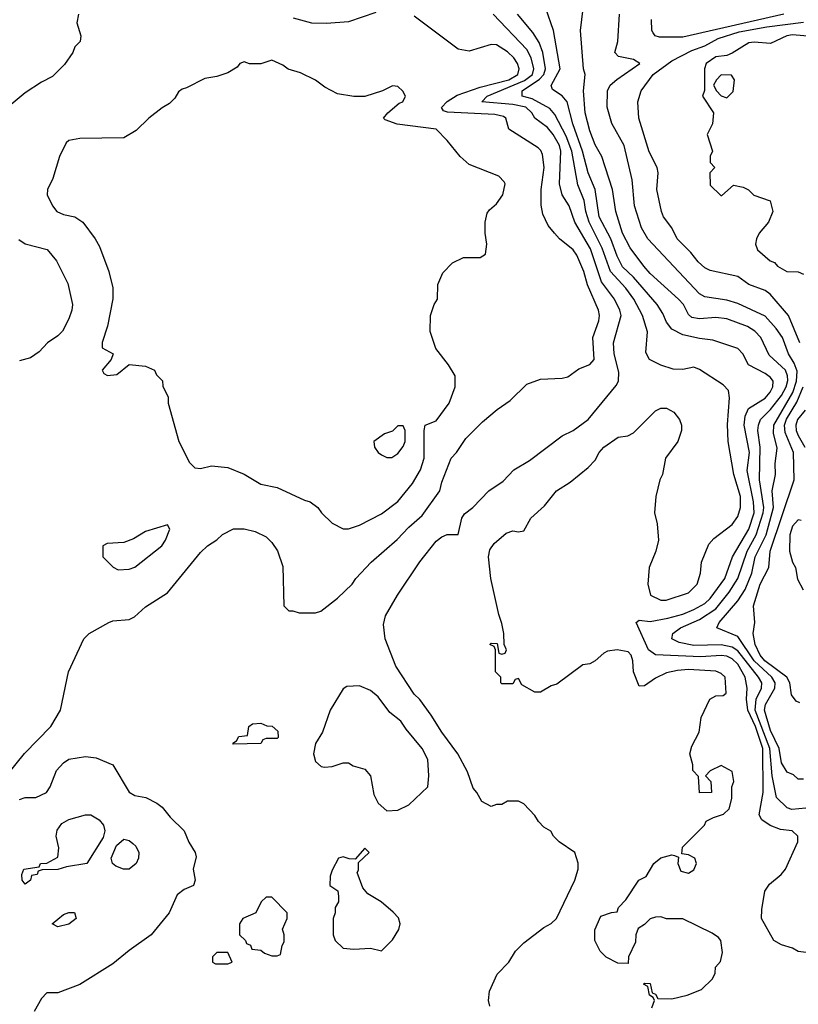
# Model space of a CAD drawing. Header units: inches. Extents: x 2348341 to 2479810, y 460419 to 613669.
# Tile 347 of 656: x 2375271 to 2378111, y 574237 to 577829. Entities that reach past the tile are written whole.
import ezdxf

# ---------------------------------------------------------------- set-up
doc = ezdxf.new("R2010")
doc.units = ezdxf.units.IN
doc.header["$MEASUREMENT"] = 0
doc.layers.add('C3577', color=7, linetype='Continuous')

msp = doc.modelspace()

# ---------------------------------------------------------------- linework, layer by layer
at = {"layer": 'C3577', "color": 2}
for points, elevation in [([(2375222.7, 575070), (2375288.1, 575151.9), (2375384, 575250), (2375419, 575310), (2375448.7, 575450), (2375504, 575570), (2375524, 575590), (2375595.3, 575630), (2375610, 575636.3), (2375670, 575640.4), (2375689.2, 575650), (2375730, 575686.8), (2375810, 575738), (2375930, 575884.7), (2375955.3, 575910), (2375990, 575931.3), (2376010, 575951.3), (2376050, 575971.3), (2376090, 575971), (2376130, 575962), (2376170, 575942), (2376190, 575922), (2376210.7, 575890.7), (2376230, 575834), (2376234, 575690), (2376252.7, 575672.7), (2376267.3, 575672.7), (2376290, 575664.7), (2376350, 575664.7), (2376368.9, 575671.1), (2376430, 575718), (2376484, 575770), (2376497.2, 575790), (2376553.2, 575850), (2376647.7, 575932.3), (2376690, 575977.3), (2376739.3, 576020.7), (2376802.7, 576110), (2376810, 576142), (2376845.2, 576230), (2376864, 576250), (2376898.6, 576301.4), (2376958.6, 576361.4), (2377012.9, 576407.1), (2377060.2, 576439.8), (2377120.2, 576499.8), (2377170, 576518), (2377250, 576521), (2377270, 576526), (2377310, 576554.8), (2377350, 576570.7), (2377366.6, 576590), (2377361.6, 576670), (2377383, 576730), (2377385.6, 576750), (2377382, 576770), (2377342, 576862), (2377328.2, 576910), (2377302.9, 576970), (2377289.5, 576990), (2377239.3, 577030), (2377221.2, 577050), (2377198.9, 577078.9), (2377179.3, 577119.3), (2377172.8, 577152.8), (2377172.4, 577210), (2377184.4, 577290), (2377178, 577338), (2377171.7, 577351.7), (2377162, 577362), (2377055.3, 577430), (2377044, 577470), (2377035.9, 577475.9), (2377003.3, 577483.3), (2376831.8, 577491.8), (2376816.5, 577496.5), (2376809.3, 577509.3), (2376830, 577530.4), (2376866.4, 577553.6), (2376950, 577582.8), (2377054.5, 577610), (2377087.6, 577630), (2377093, 577650), (2377087, 577670), (2377073.6, 577690), (2377050, 577711.8), (2377010, 577738), (2376990, 577739), (2376910, 577714), (2376870, 577722), (2376710, 577842)], 98), ([(2375485.5, 577850), (2375478.5, 577818.5), (2375494, 577770), (2375490.8, 577750), (2375471.3, 577730), (2375464.7, 577710), (2375434.4, 577665.6), (2375390, 577622), (2375350, 577602), (2375290, 577562), (2375239.8, 577520.2)], 98), ([(2376570, 577855.3), (2376470, 577822), (2376390, 577815.3), (2376336.4, 577816.4), (2376270, 577835.3)], 98), ([(2376985.2, 574230), (2376981.2, 574250), (2376984.7, 574284.7), (2377012.9, 574347.1), (2377055.3, 574390), (2377079, 574430), (2377110, 574461), (2377183.2, 574516.8), (2377210, 574531), (2377229, 574550), (2377295.3, 574690), (2377308, 574730), (2377308, 574752), (2377295.3, 574790), (2377238, 574830), (2377218, 574850), (2377208.4, 574868.4), (2377183.1, 574883.1), (2377163.1, 574903.1), (2377150, 574926), (2377110, 574968), (2377090, 574978), (2377050, 574978), (2377030, 574966), (2377010, 574966), (2376990, 574958), (2376956.4, 574976.4), (2376938, 575010), (2376924.7, 575024.7), (2376904.7, 575084.7), (2376869, 575150), (2376810, 575229), (2376771.7, 575291.7), (2376730, 575348.7), (2376710, 575368.7), (2376642.7, 575470), (2376603.7, 575570), (2376598, 575622), (2376605.6, 575654.4), (2376649, 575730), (2376730, 575851.3), (2376790, 575926), (2376810, 575942.8), (2376830, 575950.7), (2376870, 575951.3), (2376883.6, 576010), (2376893.3, 576026.7), (2376924, 576050), (2376982, 576110), (2377034.8, 576145.2), (2377072.9, 576187.1), (2377130, 576221), (2377249.6, 576310.4), (2377290, 576330.7), (2377344, 576370), (2377446, 576494), (2377455.1, 576510), (2377456.2, 576543.8), (2377439.6, 576610), (2377437, 576650), (2377464.2, 576750), (2377460.5, 576770), (2377440.5, 576810), (2377392.8, 576872.8), (2377352.8, 576992.8), (2377295.4, 577090), (2377274.7, 577150), (2377249.4, 577190), (2377239.6, 577230), (2377245.1, 577350), (2377239.3, 577370), (2377217.3, 577410), (2377195.6, 577435.6), (2377149.4, 577470), (2377138.7, 577490), (2377117, 577510), (2377070, 577519.8), (2376956, 577530), (2376976, 577550), (2377112.6, 577607.4), (2377140.9, 577630), (2377146.2, 577650), (2377136.8, 577690), (2377121.2, 577721.2), (2376998.4, 577850)], 94), ([(2377576.4, 574223.6), (2377586, 574250), (2377582, 574262), (2377568, 574270), (2377562, 574302), (2377546, 574310), (2377550, 574314), (2377570, 574312), (2377578, 574278), (2377590, 574274), (2377598, 574258), (2377650, 574256), (2377706, 574270), (2377758, 574290), (2377798, 574330), (2377808, 574350), (2377808.4, 574371.6), (2377827.3, 574392.7), (2377834, 574426), (2377828, 574470), (2377820.4, 574480.4), (2377796.4, 574496.4), (2377690, 574548), (2377630, 574548), (2377610, 574555.3), (2377590, 574554), (2377570, 574548.7), (2377550, 574528), (2377526.4, 574513.6), (2377518, 574490), (2377516.9, 574463.1), (2377491.3, 574410), (2377490, 574386), (2377452.7, 574387.3), (2377410, 574408), (2377388, 574430), (2377369, 574470), (2377368.9, 574508.9), (2377390, 574558), (2377430, 574572), (2377450, 574574), (2377455.3, 574590), (2377482, 574618), (2377529, 574690), (2377556.5, 574703.5), (2377584, 574750), (2377610, 574771), (2377650, 574782), (2377659.6, 574779.6), (2377674, 574774), (2377671.3, 574750), (2377682.8, 574722.8), (2377710, 574714.8), (2377730, 574726.8), (2377739.3, 574750), (2377734, 574770), (2377710, 574782), (2377686, 574786), (2377688.7, 574810), (2377768.7, 574890), (2377775.3, 574904.7), (2377801.2, 574918.8), (2377838, 574930), (2377859, 574950), (2377868, 574988), (2377868, 575030), (2377875.3, 575050), (2377870, 575086), (2377830, 575108), (2377790, 575088), (2377772, 575070), (2377792, 575050), (2377794, 575010), (2377750, 575008), (2377747.3, 575067.3), (2377726, 575090), (2377726, 575110), (2377715.3, 575150), (2377722, 575178), (2377749, 575230), (2377756.5, 575283.5), (2377788, 575350), (2377810, 575362), (2377836.4, 575363.6), (2377848, 575372), (2377844, 575430), (2377830, 575444), (2377810, 575451.6), (2377710, 575458.7), (2377670, 575455.1), (2377630, 575446.6), (2377590, 575426.6), (2377550, 575399), (2377530, 575398), (2377509.6, 575449.6), (2377507.3, 575490), (2377500.9, 575510), (2377490, 575522.7), (2377450, 575529.5), (2377415.2, 575524.8), (2377401.6, 575518.4), (2377370, 575489.3), (2377350, 575479.3), (2377325.2, 575474.8), (2377230, 575405.2), (2377210, 575399), (2377170, 575375.3), (2377150, 575375.3), (2377102, 575402), (2377090, 575426), (2377078, 575422), (2377070, 575406), (2377030, 575406), (2377026, 575410), (2377026, 575430), (2377006, 575450), (2377006, 575530), (2377002, 575542), (2376986, 575550), (2376990, 575554), (2377012.7, 575552.7), (2377018, 575518), (2377030, 575514), (2377042, 575518), (2377046, 575530), (2377038, 575550), (2377037.2, 575590), (2377030, 575626), (2377018.6, 575658.6), (2376989.5, 575790), (2376981.2, 575870), (2376985.2, 575894.8), (2377002, 575918), (2377044.7, 575955.3), (2377070, 575964.7), (2377090, 575961), (2377110, 575964.7), (2377135.3, 576010), (2377184.7, 576055.3), (2377228.7, 576110), (2377278.6, 576141.4), (2377344.7, 576195.3), (2377370, 576222), (2377384, 576250), (2377402, 576270), (2377453.6, 576306.4), (2377488.7, 576311.3), (2377510, 576322), (2377590, 576402), (2377610, 576412), (2377630, 576412), (2377656.9, 576396.9), (2377678, 576370), (2377684.7, 576350), (2377684.7, 576330), (2377671, 576290), (2377626, 576230), (2377616, 576170), (2377606, 576150), (2377591, 576090), (2377586, 576030), (2377596, 575990), (2377601, 575930), (2377591, 575890), (2377566.8, 575830), (2377562, 575770), (2377572, 575730), (2377610, 575711), (2377628.9, 575711.1), (2377710, 575738), (2377742, 575770), (2377754, 575810), (2377758, 575850), (2377784.7, 575915.3), (2377803.2, 575936.8), (2377870, 575987.3), (2377890, 576016), (2377900.5, 576050), (2377899.7, 576090), (2377875.4, 576170), (2377854.7, 576290), (2377852.6, 576352.6), (2377860.5, 576450), (2377855.8, 576475.8), (2377836.6, 576496.6), (2377750, 576552.7), (2377730, 576561.2), (2377690, 576553.2), (2377654, 576554), (2377609.3, 576569.3), (2377568.7, 576590), (2377554.6, 576614.6), (2377560.9, 576690), (2377542.9, 576750), (2377511.5, 576810), (2377481.3, 576850), (2377426, 576910), (2377395.3, 576995.3), (2377348.5, 577090), (2377335.6, 577130), (2377329.8, 577169.8), (2377307.1, 577227.1), (2377284.4, 577350), (2377264.2, 577404.2), (2377222.9, 577482.9), (2377204.8, 577504.8), (2377140.2, 577540.2), (2377104, 577550), (2377103.6, 577570), (2377167.1, 577612.9), (2377183.1, 577630), (2377188.7, 577650), (2377178.5, 577710), (2377165.8, 577745.8), (2377142.7, 577782.7), (2377087, 577850)], 90), ([(2378170, 574422), (2378110, 574429), (2378090, 574442), (2378050, 574454), (2378022, 574470), (2377977.2, 574550), (2377978, 574582), (2377989.1, 574649.1), (2378005.6, 574674.4), (2378049, 574710), (2378064, 574730), (2378108.7, 574830), (2378108.7, 574850), (2378089.2, 574869.2), (2378045.8, 574874.2), (2378008.5, 574888.5), (2377978.4, 574910), (2377968.4, 574928.4), (2377982.3, 575010), (2377981, 575170), (2377955.3, 575250), (2377927.2, 575310), (2377922.2, 575350), (2377924.2, 575390), (2377917.7, 575430), (2377890, 575477.7), (2377870, 575497.3), (2377850, 575507.3), (2377830, 575509.8), (2377755.1, 575504.9), (2377590, 575511.5), (2377564.7, 575530), (2377519, 575630), (2377530, 575638.8), (2377570, 575634), (2377634.7, 575645.3), (2377690, 575660.2), (2377730, 575676.9), (2377770, 575699.6), (2377790, 575717), (2377843.1, 575790), (2377871.1, 575870), (2377930, 575970.5), (2377949.8, 576030), (2377947, 576070), (2377924.9, 576184.9), (2377932.9, 576250), (2377914, 576350), (2377917.4, 576382.6), (2377929.7, 576410.3), (2377990, 576448.7), (2378007.8, 576470), (2378018, 576490), (2378019.6, 576510), (2378010, 576523.7), (2377990, 576538.4), (2377929.7, 576569.7), (2377909.2, 576610), (2377890, 576629.2), (2377799.7, 576659.7), (2377750, 576665.6), (2377690, 576679.7), (2377650, 576700.7), (2377630, 576726), (2377617, 576757), (2377595.6, 576790), (2377510, 576889.6), (2377470, 576927.6), (2377450, 576966.6), (2377427.4, 577030), (2377385.1, 577110), (2377369.8, 577209.8), (2377344.8, 577270), (2377323.5, 577350), (2377288.6, 577450), (2377268.2, 577530), (2377250, 577551.8), (2377214.2, 577574.2), (2377209.5, 577589.5), (2377242.4, 577650), (2377218.4, 577790), (2377189.4, 577870)], 86), ([(2378190, 574956.9), (2378087.6, 574947.6), (2378070, 574953.2), (2378031.4, 574991.4), (2378015.9, 575070), (2378006.8, 575170), (2377954, 575310), (2377957.1, 575350), (2377976.4, 575390), (2377977.6, 575410), (2377966.4, 575430), (2377890, 575526.4), (2377870, 575540.3), (2377830, 575547.9), (2377730, 575545.6), (2377676.9, 575556.9), (2377649.2, 575570), (2377652.7, 575590), (2377680.9, 575610), (2377750, 575640.2), (2377810, 575679.6), (2377859.3, 575740.7), (2377890.9, 575790), (2377925, 575890), (2377957.7, 575950), (2377983.4, 576030), (2377985.5, 576050), (2377969.8, 576150.2), (2377972.1, 576270), (2377963.5, 576330), (2377965.7, 576350), (2377973.3, 576370), (2378010, 576407.2), (2378050, 576458.7), (2378066.8, 576490), (2378072.4, 576512.4), (2378071.7, 576530), (2378064, 576550), (2378004.9, 576604.9), (2377974, 576670), (2377952.9, 576692.9), (2377925.2, 576710), (2377850, 576737.4), (2377810, 576742.4), (2377750, 576737.6), (2377723, 576743), (2377710, 576753.2), (2377691.8, 576790), (2377674.5, 576810), (2377570, 576902.9), (2377547.3, 576930), (2377497.5, 576997.5), (2377469.7, 577050), (2377445.6, 577130), (2377433.3, 577210), (2377394, 577330), (2377370, 577373.2), (2377350, 577424), (2377333.3, 577490), (2377327.3, 577570), (2377334, 577630), (2377327, 577650), (2377316, 577790), (2377326, 577870)], 82), ([(2378130, 575058), (2378110, 575058), (2378094, 575074), (2378070, 575084), (2378050, 575118), (2378041.7, 575170), (2378010, 575235.1), (2377987.7, 575310), (2377991.8, 575330), (2378025.4, 575390), (2378026.9, 575410), (2378014, 575430), (2377949.5, 575489.5), (2377890, 575578.7), (2377814, 575610), (2377822.9, 575630), (2377890, 575708.4), (2377917.3, 575750), (2377941.8, 575810), (2377954.2, 575870), (2377993.3, 575950), (2378020.7, 576050), (2378015.4, 576110), (2378028.3, 576170), (2378026.6, 576210), (2378034.3, 576265.7), (2378020.6, 576320.6), (2378021.5, 576350), (2378090.9, 576469.1), (2378104.5, 576510), (2378107.1, 576547.1), (2378096.5, 576576.5), (2378074.7, 576610), (2378053, 576670), (2378030, 576702.9), (2377990, 576747), (2377890, 576794), (2377850, 576805.6), (2377770, 576818), (2377750, 576829.4), (2377561.6, 577030), (2377538.7, 577070), (2377514, 577150), (2377505.4, 577245.4), (2377475.6, 577370), (2377431.2, 577451.2), (2377413.3, 577510), (2377414.5, 577570), (2377425.1, 577590), (2377448.7, 577611.3), (2377533.2, 577670), (2377510, 577683.7), (2377455.1, 577695.1), (2377441.2, 577710), (2377452.3, 577750), (2377459.3, 577850)], 78), ([(2378058, 577850), (2377690, 577766), (2377605.1, 577765.1), (2377589, 577770), (2377581.5, 577781.5), (2377577.2, 577790), (2377575.1, 577830)], 74), ([(2378116.8, 576650), (2378074.7, 576750), (2378008, 576828), (2377990, 576840.9), (2377930, 576863.6), (2377890, 576891.8), (2377790, 576914.5), (2377770, 576924.5), (2377745.3, 576945.3), (2377719.3, 576979.3), (2377669.5, 577030), (2377649.5, 577069.5), (2377619.3, 577110), (2377612.3, 577130), (2377594.5, 577210), (2377599.3, 577270), (2377596, 577290), (2377567.5, 577347.5), (2377529.3, 577470), (2377526, 577530), (2377537.2, 577570), (2377582, 577630), (2377650, 577679), (2377722.4, 577717.6), (2377770, 577734.6), (2377819.2, 577760.8), (2377895.3, 577784.7), (2377996.1, 577803.9), (2378130, 577820.8)], 74), ([(2378172.9, 577767.1), (2378090, 577774.6), (2378068.7, 577770), (2378010, 577742), (2377950, 577747.3), (2377930, 577744.9), (2377870, 577706.8), (2377850, 577698.8), (2377810, 577693.4), (2377775.3, 577670), (2377769.2, 577650), (2377768.4, 577571.6), (2377762, 577550), (2377802, 577490), (2377798, 577450), (2377778, 577410), (2377798, 577350), (2377788.9, 577331.1), (2377788.9, 577308.9), (2377806, 577290), (2377788, 577270), (2377790, 577226), (2377828.4, 577188.4), (2377831.6, 577188.4), (2377874, 577226), (2377910, 577218), (2377928.9, 577208.9), (2377949.1, 577189.1), (2378008.4, 577168.4), (2378018, 577130), (2378002, 577090), (2377968, 577050), (2377958, 577030), (2377955.3, 577010), (2377962, 576990), (2378008, 576950), (2378024, 576944), (2378035.3, 576930), (2378068.7, 576910), (2378110, 576909.3), (2378130, 576901.2)], 70), ([(2375267.1, 577027.1), (2375290, 577011.3), (2375370.6, 576990.6), (2375404.7, 576950), (2375446.4, 576866.4), (2375462.8, 576790), (2375461, 576770), (2375450, 576738), (2375427.1, 576692.9), (2375410, 576675.3), (2375372, 576650), (2375342, 576618), (2375310, 576595.3), (2375270, 576584)], 98), ([(2378117, 575337), (2378103, 575343), (2378086.3, 575366.3), (2378079.7, 575410), (2378069.7, 575430), (2377988.7, 575490), (2377972.3, 575510), (2377953.7, 575550), (2377946.6, 575590), (2377952.7, 575630), (2377947.6, 575690), (2377972.4, 575770), (2378003.6, 575830), (2378008.6, 575890), (2378095.4, 576150), (2378093.1, 576250), (2378063.4, 576323.4), (2378061.1, 576350), (2378068.2, 576371.8), (2378105.8, 576434.2), (2378128.4, 576490)], 74), ([(2378136, 576404), (2378108.5, 576370), (2378101.7, 576350), (2378103.1, 576330), (2378110, 576312.7), (2378135.1, 576270)], 70), ([(2378122, 576002), (2378110, 576004.7), (2378090, 575981), (2378080.7, 575950), (2378079, 575890), (2378089.3, 575850), (2378101.2, 575830), (2378108, 575788), (2378129.1, 575749.1)], 70), ([(2375270, 574984), (2375290, 574990.8), (2375330, 574990.8), (2375368.7, 575010), (2375381.2, 575030), (2375405.2, 575090), (2375430, 575118), (2375450, 575130.8), (2375510, 575141), (2375550, 575136), (2375610, 575110.8), (2375670, 575010.8), (2375690, 574998.8), (2375730.6, 574990.6), (2375771.3, 574970), (2375790, 574956), (2375819.9, 574919.9), (2375871, 574870), (2375887.7, 574827.7), (2375911, 574790), (2375914.4, 574774.4), (2375902.8, 574730), (2375910.8, 574690), (2375904.7, 574670), (2375870, 574655.3), (2375844.5, 574635.5), (2375816, 574570), (2375750.5, 574489.5), (2375670, 574433.2), (2375610, 574384), (2375490, 574308.7), (2375410, 574278), (2375370, 574278), (2375350, 574258), (2375322.8, 574210)], 94)]:
    msp.add_lwpolyline(points, dxfattribs=dict(at, elevation=elevation))
for points, elevation in [([(2376190, 577682), (2376150, 577668.7), (2376108.7, 577668.7), (2376090, 577675.3), (2376074, 577670), (2376063.6, 577656.4), (2376030, 577635.3), (2375990, 577622), (2375945.4, 577614.6), (2375879.6, 577580.4), (2375863.6, 577576.4), (2375850, 577566), (2375836.9, 577543.1), (2375816.9, 577523.1), (2375790, 577508), (2375742, 577470), (2375695.3, 577424.7), (2375650, 577398), (2375490, 577395.3), (2375450, 577388), (2375439.6, 577380.4), (2375416, 577330), (2375392, 577250), (2375372, 577210), (2375371.3, 577190), (2375390.8, 577150), (2375406, 577130), (2375430, 577119.1), (2375472, 577110), (2375501, 577090), (2375546, 577030), (2375561.4, 577001.4), (2375596, 576910), (2375610.7, 576850.7), (2375610.9, 576810.9), (2375590.9, 576710.9), (2375571.6, 576651.6), (2375572, 576632), (2375612, 576610), (2375604.7, 576590), (2375571.3, 576550), (2375578, 576538), (2375591.1, 576531.1), (2375624.7, 576535.3), (2375670, 576571), (2375730, 576564.7), (2375762, 576550), (2375770, 576534), (2375791.6, 576511.6), (2375792.7, 576492.7), (2375811.6, 576451.6), (2375812, 576430), (2375851.3, 576290), (2375890, 576214), (2375910, 576194), (2375930, 576192), (2375970, 576201), (2376030, 576194.8), (2376090, 576170.7), (2376150, 576134), (2376210, 576122.8), (2376310, 576076), (2376330.5, 576070.5), (2376358, 576050), (2376371.3, 576030), (2376410, 575992), (2376450, 575972), (2376470, 575972), (2376510, 575984.7), (2376590, 576026.8), (2376650, 576071), (2376703.3, 576136.7), (2376732.9, 576187.1), (2376745.6, 576230), (2376745.6, 576330), (2376749.6, 576350.4), (2376790, 576366), (2376837.2, 576430), (2376859, 576490), (2376859, 576530), (2376835.3, 576570), (2376788.7, 576630), (2376768.4, 576691.6), (2376769, 576750), (2376782, 576790), (2376795.3, 576810), (2376796.4, 576863.6), (2376814.6, 576905.4), (2376850, 576942), (2376890, 576962), (2376950, 576962), (2376970, 576974), (2376975.3, 577010), (2376969, 577050), (2376969.2, 577090), (2376976.5, 577123.5), (2376984.1, 577135.9), (2377010, 577158), (2377033.2, 577190), (2377042, 577230), (2377038, 577238), (2377018, 577258), (2376910, 577301.2), (2376877.2, 577330), (2376830, 577389), (2376789.4, 577429.4), (2376647.8, 577447.8), (2376604, 577464), (2376598, 577470), (2376614, 577490), (2376654.8, 577525.2), (2376668, 577530), (2376678, 577550), (2376668.4, 577568.4), (2376650, 577586), (2376630, 577588), (2376594, 577570), (2376530, 577548.7), (2376490, 577548.7), (2376430, 577559), (2376383.2, 577583.2), (2376350, 577609), (2376295.5, 577635.5), (2376250, 577649), (2376230, 577664)], 102), ([(2377830, 577628), (2377812, 577610), (2377802, 577590), (2377812, 577570), (2377830, 577552), (2377850, 577544.7), (2377873.2, 577566.8), (2377878, 577610), (2377867.3, 577627.3)], 70), ([(2376670, 576348), (2376650, 576348), (2376630, 576328), (2376602, 576318), (2376562, 576290), (2376564.7, 576270), (2376578, 576250), (2376590, 576241), (2376610, 576231.3), (2376628.4, 576231.6), (2376650, 576246), (2376670, 576272), (2376677.2, 576290), (2376677.2, 576330)], 106), ([(2375810, 575986), (2375730, 575962), (2375685.4, 575934.6), (2375650, 575922), (2375590, 575918), (2375574, 575910), (2375574, 575870), (2375611.6, 575831.6), (2375630, 575822), (2375670, 575824.7), (2375690, 575831.3), (2375788.7, 575910), (2375802, 575930), (2375818, 575970)], 102), ([(2376510, 575399), (2376463.5, 575396.5), (2376450, 575388), (2376402.8, 575310), (2376374.8, 575230), (2376350, 575188), (2376342.8, 575150), (2376350, 575122), (2376370, 575104.7), (2376382, 575102), (2376410, 575104.7), (2376450, 575118), (2376470, 575118), (2376486.8, 575106.8), (2376530, 575094.8), (2376550.5, 575070.5), (2376562.5, 575002.5), (2376578, 574970), (2376610, 574942), (2376650, 574944.7), (2376690, 574964.7), (2376759, 575030), (2376763.7, 575070), (2376759.6, 575130), (2376738.4, 575170), (2376680.1, 575240.1), (2376661.2, 575270), (2376621.2, 575301.2), (2376578, 575358), (2376550, 575381.2)], 98), ([(2376050, 575186), (2376048, 575190), (2376062, 575198), (2376070, 575214), (2376102, 575218), (2376106, 575250), (2376120.4, 575259.6), (2376150, 575262), (2376172.7, 575252.7), (2376191.6, 575251.6), (2376212.7, 575232.7), (2376214, 575210), (2376210, 575206), (2376170, 575206), (2376158, 575202), (2376150, 575188)], 94), ([(2375290, 574675.3), (2375279, 574690), (2375278, 574710), (2375286, 574730), (2375342, 574738), (2375346, 574750), (2375370, 574752), (2375410, 574774), (2375412.9, 574807.1), (2375403.7, 574850), (2375407.6, 574872.4), (2375424.2, 574895.8), (2375450, 574910.4), (2375510, 574928), (2375530, 574927.7), (2375561, 574910), (2375576, 574890), (2375581, 574870), (2375574.8, 574845.2), (2375516, 574750), (2375441.6, 574738.4), (2375410, 574729), (2375352.7, 574727.3), (2375338, 574722), (2375334, 574710), (2375314, 574706), (2375310, 574689)], 90), ([(2375670, 574729.3), (2375649.5, 574729.5), (2375621.2, 574741.2), (2375609, 574750), (2375604, 574770), (2375624.1, 574815.9), (2375650, 574838.8), (2375670, 574834), (2375683.4, 574823.4), (2375693.8, 574813.8), (2375705.5, 574790), (2375703.8, 574770), (2375695.5, 574750)], 90), ([(2376530, 574806), (2376494, 574766), (2376472.7, 574767.3), (2376450, 574775.3), (2376434, 574770), (2376410, 574726), (2376403.6, 574703.6), (2376402, 574670), (2376431.1, 574651.1), (2376434, 574630), (2376434, 574610), (2376422, 574590), (2376422, 574570), (2376414, 574550), (2376414, 574490), (2376422, 574470), (2376450, 574442), (2376490, 574438), (2376550, 574442), (2376590, 574432), (2376630, 574471.3), (2376653.2, 574510), (2376659, 574530), (2376652.7, 574552.7), (2376632.9, 574572.9), (2376588.7, 574610), (2376540.2, 574640.2), (2376522, 574662), (2376502, 574718), (2376506, 574726), (2376506, 574754), (2376546, 574790)], 98), ([(2376190, 574628), (2376170, 574628), (2376152, 574610), (2376132, 574570), (2376084.7, 574550), (2376072, 574530), (2376072, 574490), (2376094, 574470), (2376098, 574458), (2376112.7, 574452.7), (2376118, 574438), (2376150, 574434), (2376163.6, 574423.6), (2376190, 574414), (2376210, 574414), (2376222, 574418), (2376228.4, 574451.6), (2376235.3, 574464.7), (2376235.3, 574490), (2376228.7, 574511.3), (2376246, 574550), (2376246, 574570)], 98), ([(2375410, 574519), (2375388.7, 574530), (2375430, 574564.7), (2375450, 574571.3), (2375470, 574571), (2375476, 574550), (2375450, 574529.3)], 90), ([(2376030, 574426), (2375990, 574426), (2375974, 574410), (2375974, 574390), (2375984.7, 574384.7), (2376030, 574384.7), (2376046, 574390)], 98)]:
    msp.add_lwpolyline(points, close=True, dxfattribs=dict(at, elevation=elevation))

doc.saveas('drawing.dxf')
